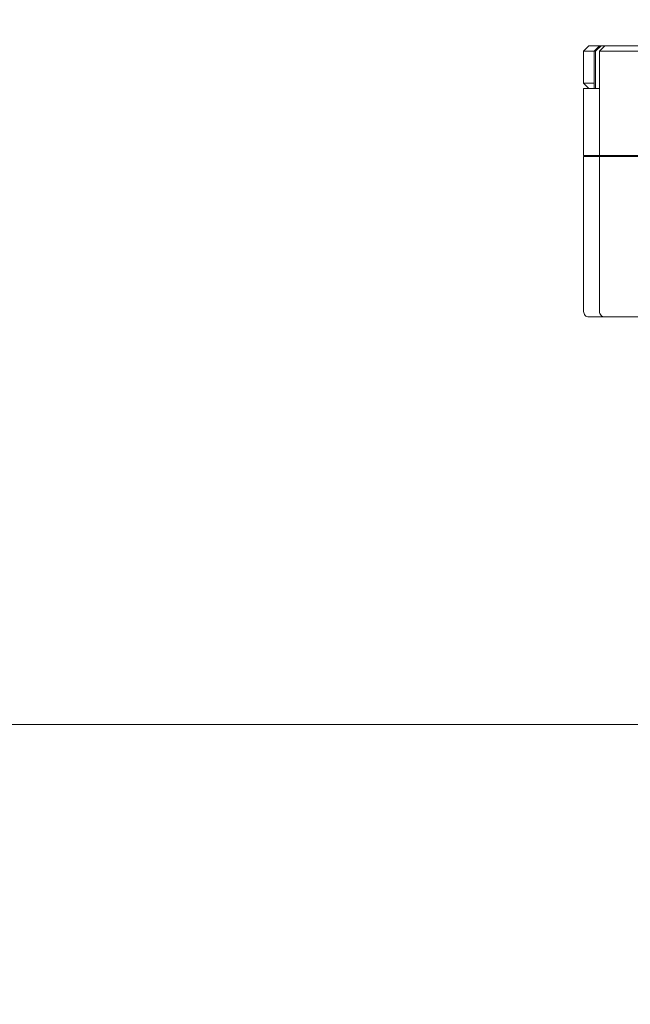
# Model space of a CAD drawing. Header units: millimetres. Extents: x -1114 to 1396, y -630 to 631.
# Tile 466 of 656: x 305 to 363, y -315 to -222. Entities that reach past the tile are written whole.
import ezdxf

# ---------------------------------------------------------------- set-up
doc = ezdxf.new("R2010")
doc.units = ezdxf.units.MM
doc.header["$MEASUREMENT"] = 0

msp = doc.modelspace()

# ---------------------------------------------------------------- linework, layer by layer
at = {"lineweight": 18}
for points, knots in [([(1038.9843, -629.7647), (1038.9843, -629.7647), (-1111.4882, -629.7647), (-1111.4882, -629.7647), (-1111.4882, -629.7647), (-1111.4882, -629.7647), (-1111.4882, 630.7883), (-1111.4882, 630.7883), (-1111.4882, 630.7883), (-1111.4882, 630.7883), (1038.9843, 630.7883), (1038.9843, 630.7883)], [0, 0, 0, 0, 0.3333333, 0.3333333, 0.3333333, 0.3333333, 0.6666667, 0.6666667, 0.6666667, 0.6666667, 1, 1, 1, 1]), ([(360.2455, -224.8283), (360.1973, -224.8685), (360.1497, -224.9092), (360.1025, -224.9503), (360.1025, -224.9503), (360.0552, -224.9914), (360.0083, -225.0329), (359.9617, -225.0747), (359.9617, -225.0747), (359.8684, -225.1583), (359.7761, -225.243), (359.6844, -225.3283)], [0, 0, 0, 0, 0.3333333, 0.3333333, 0.3333333, 0.3333333, 0.6666667, 0.6666667, 0.6666667, 0.6666667, 1, 1, 1, 1]), ([(358.5788, -249.8283), (358.5788, -249.9592), (358.6327, -250.0893), (358.7252, -250.1819), (358.7252, -250.1819), (358.8178, -250.2745), (358.9479, -250.3283), (359.0788, -250.3283)], [0, 0, 0, 0, 0.5, 0.5, 0.5, 0.5, 1, 1, 1, 1]), ([(360.0788, -249.8283), (360.0788, -249.9609), (360.1315, -250.0881), (360.2252, -250.1819), (360.2252, -250.1819), (360.319, -250.2757), (360.4462, -250.3283), (360.5788, -250.3283)], [0, 0, 0, 0, 0.5, 0.5, 0.5, 0.5, 1, 1, 1, 1])]:
    msp.add_open_spline(points, degree=3, knots=knots, dxfattribs=at)
for points in [[(359.0788, -224.8283), (359.0788, -224.8283), (358.5788, -225.3283), (358.5788, -225.3283)], [(359.0788, -224.8283), (359.0788, -224.8283), (360.0788, -224.8283), (360.0788, -224.8283)], [(360.0788, -224.8283), (360.0788, -224.8283), (359.5788, -225.3283), (359.5788, -225.3283)], [(360.0788, -225.3283), (360.0788, -225.3283), (360.5788, -224.8283), (360.5788, -224.8283)], [(360.0788, -224.8283), (360.0788, -224.8283), (360.2455, -224.8283), (360.2455, -224.8283)], [(360.5788, -224.8283), (360.5788, -224.8283), (360.0788, -225.3283), (360.0788, -225.3283)], [(360.2455, -224.8283), (360.2455, -224.8283), (360.5789, -224.8283), (360.5789, -224.8283)], [(360.5788, -224.8283), (360.5788, -224.8283), (364.0788, -224.8283), (364.0788, -224.8283)], [(358.5788, -228.3283), (358.5788, -228.3283), (358.5788, -225.3283), (358.5788, -225.3283)], [(358.5788, -225.3283), (358.5788, -225.3283), (359.5788, -225.3283), (359.5788, -225.3283)], [(359.5788, -225.3283), (359.5788, -225.3283), (359.6844, -225.3283), (359.6844, -225.3283)], [(359.5788, -228.8283), (359.5788, -228.8283), (359.5788, -225.3283), (359.5788, -225.3283)], [(359.6844, -228.8283), (359.6844, -228.8283), (359.6844, -225.3283), (359.6844, -225.3283)], [(360.0788, -235.1337), (360.0788, -235.1337), (360.0788, -225.3283), (360.0788, -225.3283)], [(360.0788, -235.1337), (360.0788, -235.1337), (360.0788, -225.3283), (360.0788, -225.3283)], [(364.0788, -225.3283), (364.0788, -225.3283), (360.0788, -225.3283), (360.0788, -225.3283)], [(359.0788, -228.8283), (359.0788, -228.8283), (358.5788, -228.3283), (358.5788, -228.3283)], [(358.5788, -228.3283), (358.5788, -228.3283), (359.5788, -228.3283), (359.5788, -228.3283)], [(358.5788, -235.1337), (358.5788, -235.1337), (358.5788, -228.8283), (358.5788, -228.8283)], [(358.5788, -228.8283), (358.5788, -228.8283), (359.2467, -228.8283), (359.2467, -228.8283)], [(358.5788, -235.1337), (358.5788, -235.1337), (358.5788, -228.8283), (358.5788, -228.8283)], [(359.2467, -228.8283), (359.2467, -228.8283), (359.4108, -228.8283), (359.4108, -228.8283)], [(359.4108, -228.8283), (359.4108, -228.8283), (360.0788, -228.8283), (360.0788, -228.8283)], [(358.5788, -235.1337), (358.5788, -235.1337), (359.2467, -235.1337), (359.2467, -235.1337)], [(358.5788, -249.8283), (358.5788, -249.8283), (358.5788, -235.2337), (358.5788, -235.2337)], [(358.5788, -235.2337), (358.5788, -235.2337), (359.2467, -235.2337), (359.2467, -235.2337)], [(358.5788, -235.2337), (358.5788, -240.0986), (358.5788, -244.9635), (358.5788, -249.8283)], [(359.2467, -235.1337), (359.2467, -235.1337), (359.4108, -235.1337), (359.4108, -235.1337)], [(359.2467, -235.2337), (359.2467, -235.2337), (359.4108, -235.2337), (359.4108, -235.2337)], [(359.4108, -235.1337), (359.4108, -235.1337), (360.0788, -235.1337), (360.0788, -235.1337)], [(360.0788, -235.2337), (360.0788, -235.2337), (359.4108, -235.2337), (359.4108, -235.2337)], [(360.0788, -235.1337), (360.0788, -235.1337), (364.0788, -235.1337), (364.0788, -235.1337)], [(360.0788, -249.8283), (360.0788, -249.8283), (360.0788, -235.2337), (360.0788, -235.2337)], [(360.0788, -235.2337), (360.0788, -235.2337), (360.0788, -249.8283), (360.0788, -249.8283)], [(360.0788, -235.2337), (360.0788, -235.2337), (364.0788, -235.2337), (364.0788, -235.2337)], [(360.3788, -235.1337), (360.3788, -235.1337), (360.3788, -235.2338), (360.3788, -235.2338)], [(361.8788, -235.1337), (361.8788, -235.1337), (361.8788, -235.2338), (361.8788, -235.2338)], [(361.8788, -235.1337), (361.8788, -235.1337), (361.8788, -235.2338), (361.8788, -235.2338)], [(359.0788, -250.3283), (359.0788, -250.3283), (359.5241, -250.3283), (359.5241, -250.3283)], [(359.5241, -250.3283), (359.5241, -250.3283), (359.686, -250.3283), (359.686, -250.3283)], [(359.6882, -250.3283), (359.6882, -250.3283), (359.5241, -250.3283), (359.5241, -250.3283)], [(360.5788, -250.3283), (360.5788, -250.3283), (359.6882, -250.3283), (359.6882, -250.3283)], [(360.5788, -250.3283), (360.5788, -250.3283), (364.0788, -250.3283), (364.0788, -250.3283)], [(-1112.4766, -288.6727), (-1112.4766, -288.6727), (1037.9959, -288.6727), (1037.9959, -288.6727)]]:
    msp.add_open_spline(points, degree=3, dxfattribs=at)

doc.saveas('drawing.dxf')
